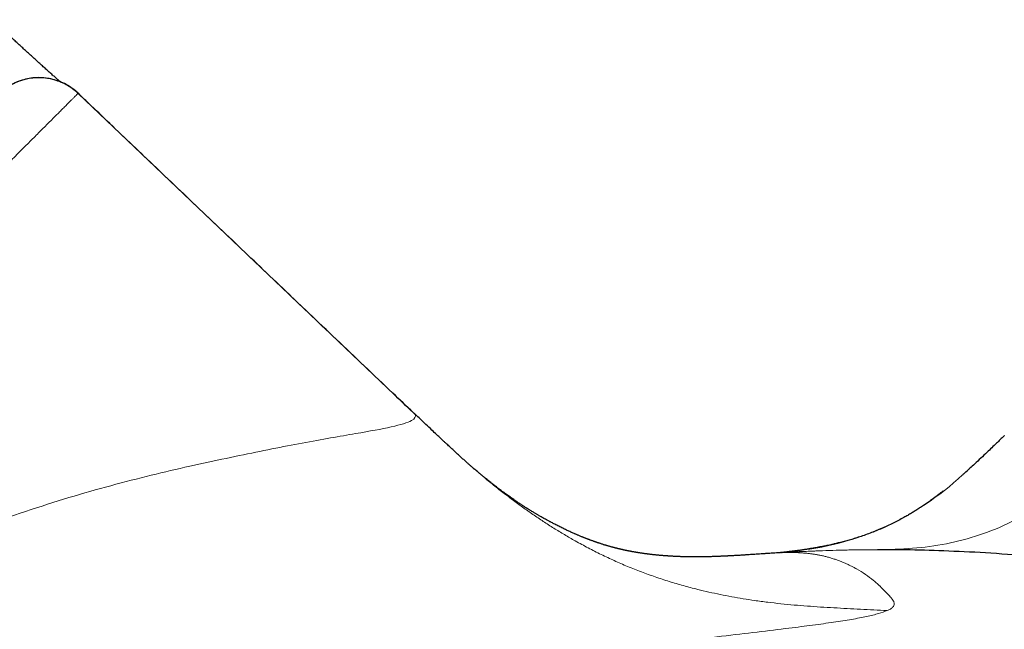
# Model space of a CAD drawing. Header units: millimetres. Extents: x 8 to 1329, y 12 to 1074.
# Tile 189 of 619: x 687 to 705, y 476 to 487. Entities that reach past the tile are written whole.
import ezdxf

# ---------------------------------------------------------------- set-up
doc = ezdxf.new("R2010")
doc.units = ezdxf.units.MM

msp = doc.modelspace()

# ---------------------------------------------------------------- linework, layer by layer
at = {"color": 7, "linetype": 'Continuous', "lineweight": 30}
for p, q in [((694.22, 479.656), (688.275, 485.318)), ((704.594, 479.287), (704.593, 479.286)), ((695.25, 478.709), (695.269, 478.692)), ((700.838, 477.252), (700.846, 477.253)), ((700.551, 477.223), (700.552, 477.223)), ((700.668, 477.231), (700.679, 477.231))]:
    msp.add_line(p, q, dxfattribs=at)
at = {"color": 252, "linetype": 'Continuous', "lineweight": 0}
for p, q in [((688.276, 485.319), (688.276, 485.319)), ((694.181, 479.696), (694.221, 479.658)), ((704.603, 479.294), (704.594, 479.287))]:
    msp.add_line(p, q, dxfattribs=at)
at = {"color": 7, "linetype": 'Continuous', "lineweight": 30}
msp.add_arc((687.586, 484.595), 1, 46.3934, 134.9393, dxfattribs=at)
at = {"color": 252, "linetype": 'Continuous', "lineweight": 0}
msp.add_arc((700.397, 482.296), 5.063, 275.2136, 313.1273, dxfattribs=at)
at = {"color": 7, "linetype": 'Continuous', "lineweight": 30}
for points, knots in [([(687.965, 485.518), (687.952, 485.53), (687.924, 485.554), (687.877, 485.596), (687.825, 485.642), (687.769, 485.692), (687.709, 485.745), (687.648, 485.801), (687.585, 485.858), (687.52, 485.917), (687.454, 485.977), (687.386, 486.039), (687.32, 486.1), (687.256, 486.159), (687.197, 486.214), (687.136, 486.27), (687.075, 486.328), (687.013, 486.386), (686.954, 486.441), (686.898, 486.493), (686.844, 486.545), (686.801, 486.586), (686.776, 486.61), (686.77, 486.616)], [0, 0, 0, 0, 0.056089, 0.114657, 0.173943, 0.236661, 0.297741, 0.357227, 0.415223, 0.471849, 0.527236, 0.581526, 0.634868, 0.680274, 0.723316, 0.764175, 0.807324, 0.848198, 0.887059, 0.919778, 0.954403, 0.988676, 1, 1, 1, 1]), ([(694.18, 479.696), (694.061, 479.81), (693.773, 480.084), (693.32, 480.515), (692.828, 480.983), (692.35, 481.439), (691.886, 481.881), (691.435, 482.31), (690.984, 482.74), (690.534, 483.168), (690.086, 483.595), (689.655, 484.006), (689.24, 484.401), (688.842, 484.78), (688.522, 485.085), (688.336, 485.263), (688.276, 485.319)], [0, 0, 0, 0, 0.060735, 0.146306, 0.22956, 0.310498, 0.389118, 0.465423, 0.539412, 0.618125, 0.694037, 0.767149, 0.837462, 0.904976, 0.969693, 1, 1, 1, 1]), ([(695.269, 478.692), (695.267, 478.694), (695.261, 478.699), (695.25, 478.709), (695.237, 478.72), (695.222, 478.733), (695.205, 478.748), (695.187, 478.763), (695.169, 478.779), (695.147, 478.798), (695.126, 478.817), (695.096, 478.844), (695.056, 478.88), (695.016, 478.917), (694.988, 478.943), (694.965, 478.964), (694.94, 478.987), (694.914, 479.01), (694.89, 479.033), (694.863, 479.057), (694.835, 479.084), (694.805, 479.112), (694.775, 479.139), (694.745, 479.167), (694.71, 479.2), (694.659, 479.248), (694.59, 479.312), (694.503, 479.395), (694.399, 479.494), (694.294, 479.593), (694.225, 479.659), (694.196, 479.687)], [0, 0, 0, 0, 0.0473124, 0.1072114, 0.1612462, 0.2184127, 0.2672736, 0.3079067, 0.3404266, 0.3652715, 0.3879788, 0.4108174, 0.474283, 0.5386927, 0.5715669, 0.6027205, 0.6308703, 0.6502319, 0.6683002, 0.6853078, 0.7015289, 0.7172741, 0.7328783, 0.7442347, 0.7603627, 0.7817715, 0.8144971, 0.8549548, 0.9031988, 0.9592716, 1, 1, 1, 1]), ([(704.594, 479.288), (704.547, 479.244), (704.448, 479.149), (704.311, 479.017), (704.182, 478.895), (704.082, 478.801), (704.016, 478.741), (703.988, 478.716)], [0, 0, 0, 0, 0.239436, 0.518039, 0.698308, 0.873192, 1, 1, 1, 1]), ([(700.552, 477.223), (700.549, 477.223), (700.527, 477.222), (700.49, 477.219), (700.445, 477.216), (700.407, 477.214), (700.378, 477.212), (700.345, 477.21), (700.306, 477.207), (700.253, 477.204), (700.197, 477.2), (700.144, 477.196), (700.101, 477.194), (700.065, 477.191), (700.035, 477.189), (700.008, 477.188), (699.98, 477.186), (699.95, 477.184), (699.918, 477.182), (699.884, 477.18), (699.853, 477.178), (699.826, 477.177), (699.804, 477.176), (699.786, 477.175), (699.77, 477.174), (699.755, 477.173), (699.741, 477.172), (699.729, 477.172), (699.715, 477.171), (699.701, 477.17), (699.683, 477.169), (699.663, 477.169), (699.641, 477.168), (699.619, 477.167), (699.599, 477.166), (699.58, 477.165), (699.561, 477.164), (699.542, 477.163), (699.523, 477.163), (699.505, 477.162), (699.487, 477.162), (699.466, 477.161), (699.444, 477.16), (699.419, 477.159), (699.393, 477.159), (699.368, 477.158), (699.344, 477.158), (699.322, 477.157), (699.301, 477.157), (699.28, 477.157), (699.257, 477.156), (699.236, 477.156), (699.215, 477.156), (699.196, 477.156), (699.177, 477.156), (699.157, 477.156), (699.137, 477.156), (699.117, 477.156), (699.1, 477.156), (699.085, 477.156), (699.073, 477.156), (699.062, 477.156), (699.049, 477.156), (699.034, 477.156), (699.016, 477.157), (698.996, 477.157), (698.973, 477.157), (698.95, 477.158), (698.927, 477.159), (698.904, 477.159), (698.881, 477.16), (698.86, 477.161), (698.841, 477.162), (698.824, 477.162), (698.806, 477.163), (698.787, 477.164), (698.767, 477.165), (698.746, 477.166), (698.727, 477.167), (698.71, 477.168), (698.696, 477.169), (698.684, 477.17), (698.672, 477.171), (698.659, 477.172), (698.644, 477.173), (698.626, 477.174), (698.607, 477.175), (698.588, 477.177), (698.571, 477.178), (698.557, 477.179), (698.544, 477.18), (698.532, 477.182), (698.517, 477.183), (698.498, 477.185), (698.478, 477.187), (698.459, 477.189), (698.442, 477.19), (698.423, 477.192), (698.403, 477.194), (698.383, 477.197), (698.363, 477.199), (698.344, 477.201), (698.327, 477.204), (698.313, 477.205), (698.3, 477.207), (698.288, 477.209), (698.275, 477.21), (698.26, 477.212), (698.242, 477.215), (698.223, 477.218), (698.203, 477.22), (698.183, 477.223), (698.164, 477.226), (698.146, 477.229), (698.132, 477.232), (698.12, 477.233), (698.11, 477.235), (698.1, 477.237), (698.089, 477.239), (698.076, 477.241), (698.062, 477.243), (698.046, 477.246), (698.03, 477.249), (698.014, 477.252), (698, 477.255), (697.988, 477.257), (697.977, 477.259), (697.968, 477.261), (697.959, 477.263), (697.95, 477.265), (697.942, 477.267), (697.934, 477.268), (697.925, 477.27), (697.916, 477.272), (697.905, 477.274), (697.893, 477.277), (697.879, 477.28), (697.865, 477.283), (697.851, 477.286), (697.837, 477.289), (697.825, 477.292), (697.814, 477.295), (697.803, 477.298), (697.791, 477.3), (697.781, 477.303), (697.771, 477.305), (697.761, 477.308), (697.751, 477.31), (697.74, 477.313), (697.727, 477.317), (697.711, 477.32), (697.695, 477.325), (697.677, 477.33), (697.66, 477.335), (697.642, 477.339), (697.626, 477.344), (697.613, 477.348), (697.602, 477.351), (697.593, 477.354), (697.583, 477.357), (697.57, 477.36), (697.554, 477.365), (697.535, 477.371), (697.514, 477.378), (697.492, 477.385), (697.472, 477.392), (697.453, 477.398), (697.437, 477.403), (697.424, 477.407), (697.414, 477.411), (697.403, 477.415), (697.389, 477.419), (697.373, 477.425), (697.353, 477.432), (697.333, 477.439), (697.315, 477.446), (697.299, 477.452), (697.285, 477.457), (697.273, 477.462), (697.262, 477.466), (697.25, 477.47), (697.237, 477.475), (697.222, 477.481), (697.207, 477.487), (697.191, 477.494), (697.173, 477.501), (697.155, 477.508), (697.134, 477.516), (697.112, 477.526), (697.089, 477.535), (697.067, 477.545), (697.048, 477.553), (697.031, 477.56), (697.011, 477.569), (696.986, 477.58), (696.956, 477.593), (696.925, 477.607), (696.894, 477.622), (696.864, 477.636), (696.832, 477.651), (696.798, 477.668), (696.763, 477.685), (696.727, 477.703), (696.693, 477.72), (696.661, 477.737), (696.633, 477.752), (696.609, 477.764), (696.586, 477.776), (696.564, 477.789), (696.539, 477.802), (696.51, 477.818), (696.481, 477.834), (696.451, 477.851), (696.425, 477.866), (696.403, 477.879), (696.383, 477.89), (696.363, 477.902), (696.343, 477.914), (696.321, 477.927), (696.297, 477.941), (696.272, 477.957), (696.248, 477.971), (696.228, 477.983), (696.212, 477.993), (696.199, 478.001), (696.187, 478.009), (696.174, 478.017), (696.158, 478.027), (696.137, 478.041), (696.113, 478.056), (696.087, 478.073), (696.06, 478.091), (696.032, 478.11), (696.004, 478.128), (695.977, 478.146), (695.951, 478.165), (695.921, 478.186), (695.891, 478.207), (695.859, 478.229), (695.826, 478.253), (695.789, 478.28), (695.751, 478.308), (695.714, 478.336), (695.678, 478.362), (695.646, 478.387), (695.617, 478.409), (695.591, 478.429), (695.569, 478.447), (695.544, 478.466), (695.514, 478.49), (695.481, 478.516), (695.449, 478.542), (695.423, 478.564), (695.407, 478.577), (695.398, 478.584), (695.392, 478.589), (695.383, 478.596), (695.373, 478.605), (695.359, 478.616), (695.343, 478.63), (695.322, 478.648), (695.296, 478.669), (695.272, 478.69), (695.256, 478.703), (695.25, 478.708)], [0, 0, 0, 0, 0.000632, 0.004065, 0.006981, 0.009381, 0.011267, 0.012642, 0.016091, 0.020882, 0.026179, 0.031072, 0.036057, 0.03949, 0.042845, 0.045996, 0.049036, 0.052672, 0.057047, 0.061834, 0.066064, 0.069676, 0.072677, 0.075213, 0.07759, 0.079695, 0.081668, 0.083511, 0.085377, 0.087802, 0.090532, 0.093756, 0.097407, 0.100978, 0.104362, 0.107553, 0.110486, 0.114083, 0.117179, 0.120126, 0.123345, 0.126907, 0.130827, 0.135228, 0.140106, 0.145041, 0.149352, 0.153035, 0.15714, 0.161205, 0.165348, 0.170154, 0.173554, 0.17723, 0.181141, 0.185254, 0.189098, 0.193364, 0.196924, 0.199783, 0.20195, 0.204133, 0.206855, 0.210111, 0.213899, 0.218214, 0.223037, 0.228023, 0.23302, 0.238028, 0.242945, 0.247762, 0.251909, 0.255443, 0.259215, 0.263524, 0.268328, 0.273094, 0.277318, 0.281004, 0.284156, 0.286779, 0.289114, 0.29199, 0.295421, 0.299404, 0.30391, 0.308219, 0.311997, 0.315248, 0.317976, 0.320375, 0.324092, 0.328554, 0.333755, 0.337446, 0.341444, 0.345753, 0.350371, 0.35524, 0.359761, 0.364437, 0.368414, 0.371695, 0.374285, 0.376942, 0.380123, 0.383861, 0.388154, 0.392977, 0.397902, 0.403089, 0.408108, 0.412642, 0.416663, 0.419466, 0.421957, 0.42464, 0.42797, 0.431487, 0.435516, 0.440054, 0.44504, 0.449677, 0.453717, 0.457163, 0.46017, 0.463044, 0.465795, 0.468421, 0.470925, 0.473306, 0.475855, 0.478963, 0.48263, 0.486398, 0.490614, 0.495278, 0.500128, 0.504479, 0.508295, 0.511578, 0.515481, 0.519165, 0.522635, 0.52589, 0.528938, 0.532334, 0.536187, 0.540669, 0.545779, 0.551509, 0.5572, 0.563624, 0.569308, 0.574394, 0.578906, 0.58205, 0.584842, 0.587749, 0.591155, 0.59621, 0.602069, 0.608509, 0.614538, 0.620285, 0.625396, 0.629851, 0.632818, 0.635403, 0.638081, 0.641414, 0.645399, 0.650039, 0.655331, 0.659731, 0.663467, 0.666537, 0.669017, 0.671446, 0.67393, 0.676929, 0.680006, 0.683167, 0.686751, 0.690056, 0.69375, 0.697834, 0.702307, 0.707069, 0.711326, 0.715032, 0.718186, 0.721076, 0.725896, 0.731264, 0.736715, 0.741887, 0.74683, 0.751785, 0.756499, 0.76124, 0.766, 0.770663, 0.7748, 0.77847, 0.781532, 0.78402, 0.786634, 0.78965, 0.793006, 0.796743, 0.800346, 0.803553, 0.806077, 0.80828, 0.810392, 0.812893, 0.815803, 0.819124, 0.822843, 0.826367, 0.829108, 0.831454, 0.833399, 0.834943, 0.836544, 0.839395, 0.843108, 0.847689, 0.852501, 0.857587, 0.86278, 0.868043, 0.872829, 0.876955, 0.881288, 0.885666, 0.890267, 0.895165, 0.900453, 0.906051, 0.911268, 0.916387, 0.92105, 0.925461, 0.929612, 0.933532, 0.937661, 0.942454, 0.947928, 0.953494, 0.95831, 0.962356, 0.964088, 0.965913, 0.968218, 0.971007, 0.974284, 0.978053, 0.983231, 0.989133, 0.995768, 1, 1, 1, 1]), ([(703.858, 478.601), (703.87, 478.611), (703.911, 478.647), (703.954, 478.686), (703.986, 478.714), (703.988, 478.716)], [0, 0, 0, 0, 0.286762, 0.946283, 1, 1, 1, 1]), ([(703.517, 478.315), (703.516, 478.314), (703.513, 478.312), (703.508, 478.308), (703.499, 478.301), (703.488, 478.293), (703.475, 478.283), (703.461, 478.272), (703.447, 478.262), (703.436, 478.253), (703.427, 478.246), (703.417, 478.239), (703.404, 478.229), (703.385, 478.215), (703.359, 478.195), (703.327, 478.172), (703.281, 478.139), (703.222, 478.097), (703.151, 478.049), (703.083, 478.004), (703.02, 477.964), (702.956, 477.925), (702.891, 477.886), (702.815, 477.843), (702.729, 477.796), (702.634, 477.747), (702.536, 477.7), (702.437, 477.656), (702.335, 477.613), (702.23, 477.572), (702.127, 477.535), (702.025, 477.501), (701.93, 477.471), (701.84, 477.445), (701.754, 477.422), (701.673, 477.401), (701.602, 477.384), (701.541, 477.37), (701.491, 477.359), (701.45, 477.351), (701.411, 477.343), (701.369, 477.335), (701.321, 477.326), (701.267, 477.316), (701.208, 477.305), (701.151, 477.296), (701.099, 477.288), (701.056, 477.281), (701.022, 477.276), (700.994, 477.272), (700.973, 477.269), (700.959, 477.267), (700.945, 477.265), (700.927, 477.263), (700.911, 477.261), (700.891, 477.258), (700.869, 477.255), (700.851, 477.253), (700.841, 477.252), (700.838, 477.251)], [0, 0, 0, 0, 0.008599, 0.029405, 0.047264, 0.062699, 0.074863, 0.083898, 0.089371, 0.091502, 0.093377, 0.095177, 0.097698, 0.10189, 0.107736, 0.115162, 0.122879, 0.137329, 0.151354, 0.165924, 0.181806, 0.19911, 0.217706, 0.237626, 0.266267, 0.297279, 0.330609, 0.364701, 0.400732, 0.438556, 0.477234, 0.513535, 0.547075, 0.57785, 0.608554, 0.636049, 0.660454, 0.681905, 0.700547, 0.71388, 0.728561, 0.74559, 0.76487, 0.786288, 0.810218, 0.83765, 0.860971, 0.881654, 0.899917, 0.916676, 0.923055, 0.92925, 0.935264, 0.941574, 0.950401, 0.962027, 0.976434, 0.99359, 1, 1, 1, 1]), ([(700.846, 477.252), (700.844, 477.252), (700.837, 477.251), (700.825, 477.25), (700.809, 477.248), (700.79, 477.246), (700.773, 477.244), (700.758, 477.242), (700.745, 477.24), (700.735, 477.239), (700.722, 477.238), (700.707, 477.236), (700.693, 477.235), (700.681, 477.234), (700.672, 477.233), (700.664, 477.232), (700.656, 477.231), (700.649, 477.23), (700.641, 477.23), (700.634, 477.229), (700.627, 477.228), (700.623, 477.228), (700.621, 477.228), (700.621, 477.228)], [0, 0, 0, 0, 0.033132, 0.096361, 0.147494, 0.186818, 0.219837, 0.250362, 0.293596, 0.339248, 0.397464, 0.459998, 0.524545, 0.581084, 0.630229, 0.674553, 0.714791, 0.760436, 0.815451, 0.879779, 0.943334, 0.997846, 1, 1, 1, 1]), ([(708.911, 476.297), (708.696, 476.363), (708.268, 476.495), (707.645, 476.675), (707.027, 476.834), (706.453, 476.996), (705.824, 477.113), (705.163, 477.157), (704.444, 477.218), (703.697, 477.256), (703.012, 477.279), (702.578, 477.281), (702.362, 477.282)], [0, 0, 0, 0, 0.083267, 0.166575, 0.249748, 0.332993, 0.417695, 0.501355, 0.625922, 0.750795, 0.875416, 1, 1, 1, 1]), ([(700.679, 477.231), (700.677, 477.231), (700.632, 477.229), (700.59, 477.226), (700.551, 477.223)], [0, 0, 0, 0, 0.058276, 1, 1, 1, 1])]:
    msp.add_open_spline(points, degree=3, knots=knots, dxfattribs=at)
msp.add_open_spline([(688.275, 485.318), (688.243, 485.347), (688.178, 485.404), (688.069, 485.472), (687.952, 485.527), (687.829, 485.567), (687.702, 485.59), (687.573, 485.597), (687.444, 485.587), (687.318, 485.561), (687.196, 485.518), (687.08, 485.46), (686.973, 485.389), (686.91, 485.33), (686.878, 485.301)], degree=3, dxfattribs=at)
at = {"color": 252, "linetype": 'Continuous', "lineweight": 0}
for points, knots in [([(688.275, 485.318), (688.274, 485.317), (688.273, 485.316), (688.26, 485.304), (688.24, 485.284), (688.213, 485.257), (688.179, 485.223), (688.139, 485.182), (688.092, 485.135), (688.039, 485.082), (687.981, 485.024), (687.918, 484.961), (687.849, 484.893), (687.777, 484.82), (687.701, 484.744), (687.622, 484.666), (687.539, 484.582), (687.452, 484.495), (687.362, 484.405), (687.269, 484.312), (687.172, 484.215), (687.038, 484.081), (686.887, 483.93), (686.718, 483.761), (686.571, 483.614), (686.417, 483.461), (686.261, 483.305), (686.103, 483.147), (685.944, 482.987), (685.779, 482.822), (685.613, 482.657), (685.448, 482.491), (685.283, 482.326), (685.114, 482.157), (684.944, 481.987), (684.773, 481.816), (684.601, 481.645), (684.426, 481.47), (684.19, 481.233), (683.944, 480.987), (683.688, 480.731), (683.485, 480.529), (683.279, 480.323), (683.069, 480.113), (682.856, 479.899), (682.639, 479.682), (682.419, 479.462), (682.269, 479.312), (682.194, 479.238)], [0, 0, 0, 0, 0.024667, 0.049335, 0.074052, 0.098769, 0.121932, 0.145096, 0.168301, 0.191506, 0.213108, 0.234711, 0.256347, 0.277983, 0.297842, 0.317701, 0.337586, 0.357471, 0.376297, 0.395123, 0.413971, 0.432819, 0.46987, 0.493034, 0.516197, 0.539402, 0.562607, 0.58421, 0.605812, 0.627448, 0.649084, 0.668943, 0.688802, 0.708687, 0.728572, 0.747398, 0.766224, 0.785072, 0.803921, 0.840971, 0.860804, 0.880644, 0.90051, 0.920375, 0.940267, 0.960158, 0.980076, 1, 1, 1, 1]), ([(661.45, 448.822), (661.498, 448.806), (661.589, 448.777), (661.738, 449.013), (661.831, 449.255), (661.885, 449.408), (661.943, 449.587), (662.005, 449.79), (662.073, 450.018), (662.146, 450.273), (662.231, 450.571), (662.334, 450.96), (662.476, 451.492), (662.651, 452.088), (662.85, 452.71), (663.058, 453.319), (663.311, 454.016), (663.617, 454.807), (664.008, 455.768), (664.49, 456.865), (665.066, 458.051), (665.67, 459.2), (666.291, 460.299), (666.92, 461.341), (667.747, 462.623), (668.825, 464.147), (670.203, 465.899), (671.65, 467.556), (673.182, 469.13), (674.8, 470.624), (676.217, 471.804), (677.377, 472.694), (678.262, 473.336), (679.158, 473.947), (680.172, 474.597), (681.329, 475.281), (682.645, 475.989), (684.022, 476.658), (685.446, 477.274), (686.929, 477.828), (688.41, 478.302), (689.845, 478.67), (691.141, 478.948), (692.271, 479.173), (693.182, 479.33), (693.838, 479.443), (694.219, 479.563), (694.219, 479.625), (694.22, 479.656)], [0, 0, 0, 0, 0.033064, 0.062483, 0.070798, 0.079313, 0.088031, 0.096956, 0.106091, 0.115439, 0.125002, 0.136529, 0.151782, 0.170762, 0.183938, 0.198455, 0.21431, 0.231503, 0.250032, 0.274182, 0.296997, 0.318484, 0.338649, 0.357501, 0.375049, 0.407845, 0.439564, 0.470285, 0.500087, 0.530892, 0.561946, 0.577599, 0.593346, 0.609196, 0.625158, 0.647105, 0.670559, 0.695541, 0.722065, 0.750148, 0.781315, 0.812553, 0.843892, 0.875044, 0.907597, 0.937508, 0.967473, 1, 1, 1, 1]), ([(702.362, 477.282), (702.567, 477.286), (702.973, 477.296), (703.575, 477.374), (704.159, 477.529), (704.721, 477.758), (705.253, 478.066), (705.752, 478.442), (706.208, 478.892), (706.485, 479.224), (706.626, 479.393)], [0, 0, 0, 0, 0.127981, 0.252701, 0.376842, 0.500571, 0.624287, 0.748309, 0.87236, 1, 1, 1, 1]), ([(695.269, 478.692), (695.301, 478.666), (695.395, 478.585), (695.551, 478.456), (695.74, 478.305), (695.926, 478.163), (696.11, 478.028), (696.291, 477.901), (696.475, 477.778), (696.661, 477.659), (696.848, 477.545), (697.049, 477.429), (697.264, 477.312), (697.493, 477.196), (697.724, 477.088), (697.959, 476.986), (698.199, 476.891), (698.443, 476.803), (698.689, 476.722), (698.937, 476.649), (699.171, 476.588), (699.388, 476.536), (699.587, 476.493), (699.788, 476.454), (699.99, 476.419), (700.201, 476.387), (700.422, 476.357), (700.654, 476.331), (700.887, 476.308), (701.121, 476.289), (701.355, 476.273), (701.59, 476.259), (701.825, 476.246), (702.061, 476.234), (702.297, 476.223), (702.454, 476.215), (702.533, 476.21)], [0, 0, 0, 0, 0.012645, 0.038153, 0.064409, 0.091592, 0.117936, 0.14526, 0.173556, 0.20279, 0.232912, 0.263855, 0.301238, 0.339417, 0.378174, 0.41728, 0.457243, 0.497068, 0.536497, 0.57528, 0.613176, 0.642199, 0.67048, 0.697952, 0.724562, 0.750269, 0.778368, 0.805398, 0.831494, 0.856789, 0.881419, 0.905534, 0.92932, 0.952928, 0.976464, 1, 1, 1, 1]), ([(700.679, 477.231), (700.681, 477.232), (700.69, 477.232), (700.71, 477.233), (700.738, 477.235), (700.771, 477.237), (700.797, 477.239), (700.816, 477.24), (700.827, 477.24), (700.838, 477.241), (700.85, 477.241), (700.862, 477.242), (700.941, 477.246), (701.092, 477.254), (701.252, 477.26), (701.333, 477.263)], [0, 0, 0, 0, 0.0086564, 0.0481416, 0.0993516, 0.1514296, 0.211782, 0.2289561, 0.2466977, 0.2650071, 0.2838841, 0.3033288, 0.3233412, 0.6616518, 1, 1, 1, 1]), ([(701.333, 477.263), (701.23, 477.258), (701.023, 477.249), (700.817, 477.237), (700.713, 477.231)], [0, 0, 0, 0, 0.499225, 1, 1, 1, 1]), ([(701.333, 477.263), (701.411, 477.266), (701.569, 477.271), (701.821, 477.277), (702.085, 477.281), (702.269, 477.281), (702.362, 477.282)], [0, 0, 0, 0, 0.2499475, 0.4999416, 0.7499586, 1, 1, 1, 1]), ([(700.552, 477.223), (700.566, 477.224), (700.62, 477.228), (700.674, 477.23), (700.713, 477.231)], [0, 0, 0, 0, 0.263717, 1, 1, 1, 1]), ([(700.713, 477.231), (700.735, 477.232), (700.78, 477.233), (700.847, 477.233), (700.916, 477.232), (700.987, 477.229), (701.059, 477.224), (701.128, 477.218), (701.193, 477.21), (701.253, 477.202), (701.315, 477.191), (701.376, 477.179), (701.437, 477.165), (701.499, 477.148), (701.563, 477.129), (701.627, 477.108), (701.688, 477.086), (701.746, 477.062), (701.803, 477.038), (701.859, 477.013), (701.91, 476.987), (701.945, 476.969), (701.963, 476.959), (701.969, 476.956), (701.974, 476.953), (701.98, 476.95), (701.985, 476.947), (702.044, 476.914), (702.15, 476.849), (702.267, 476.761), (702.333, 476.704), (702.356, 476.684), (702.359, 476.682), (702.36, 476.681), (702.36, 476.68), (702.361, 476.68), (702.362, 476.679), (702.364, 476.677), (702.368, 476.674), (702.373, 476.669), (702.38, 476.662), (702.389, 476.653), (702.4, 476.643), (702.412, 476.631), (702.425, 476.618), (702.44, 476.603), (702.456, 476.587), (702.474, 476.569), (702.493, 476.55), (702.513, 476.529), (702.535, 476.506), (702.558, 476.481), (702.576, 476.463), (702.586, 476.451), (702.59, 476.447), (702.593, 476.444), (702.595, 476.441), (702.598, 476.438), (702.604, 476.43), (702.613, 476.42), (702.623, 476.407), (702.631, 476.394), (702.639, 476.382), (702.646, 476.369), (702.653, 476.352), (702.659, 476.329), (702.652, 476.299), (702.629, 476.268), (702.592, 476.238), (702.552, 476.219), (702.533, 476.209)], [0, 0, 0, 0, 0.021413, 0.043928, 0.067546, 0.092272, 0.118108, 0.145057, 0.167007, 0.189634, 0.212934, 0.236897, 0.261098, 0.284561, 0.311959, 0.338531, 0.364281, 0.38921, 0.41332, 0.438897, 0.463487, 0.484311, 0.486981, 0.489638, 0.492283, 0.494914, 0.497532, 0.500137, 0.579063, 0.657307, 0.695623, 0.698427, 0.700151, 0.700255, 0.700466, 0.700784, 0.701208, 0.702629, 0.704644, 0.708312, 0.713065, 0.718903, 0.725825, 0.733833, 0.742926, 0.752618, 0.763299, 0.774967, 0.787624, 0.801269, 0.815901, 0.831519, 0.848122, 0.850887, 0.852956, 0.855004, 0.857031, 0.859036, 0.86102, 0.870088, 0.877785, 0.885107, 0.893333, 0.901027, 0.908189, 0.923407, 0.943103, 0.962901, 0.981861, 1, 1, 1, 1]), ([(702.533, 476.21), (702.486, 476.193), (702.391, 476.157), (702.176, 476.105), (701.912, 476.055), (701.593, 476.005), (701.225, 475.954), (700.78, 475.898), (700.249, 475.834), (699.623, 475.76), (698.933, 475.676), (698.19, 475.58), (697.651, 475.501), (697.381, 475.462)], [0, 0, 0, 0, 0.083233, 0.166474, 0.249731, 0.333011, 0.416318, 0.499644, 0.599649, 0.699675, 0.799729, 0.899834, 1, 1, 1, 1])]:
    msp.add_open_spline(points, degree=3, knots=knots, dxfattribs=at)

doc.saveas('drawing.dxf')
